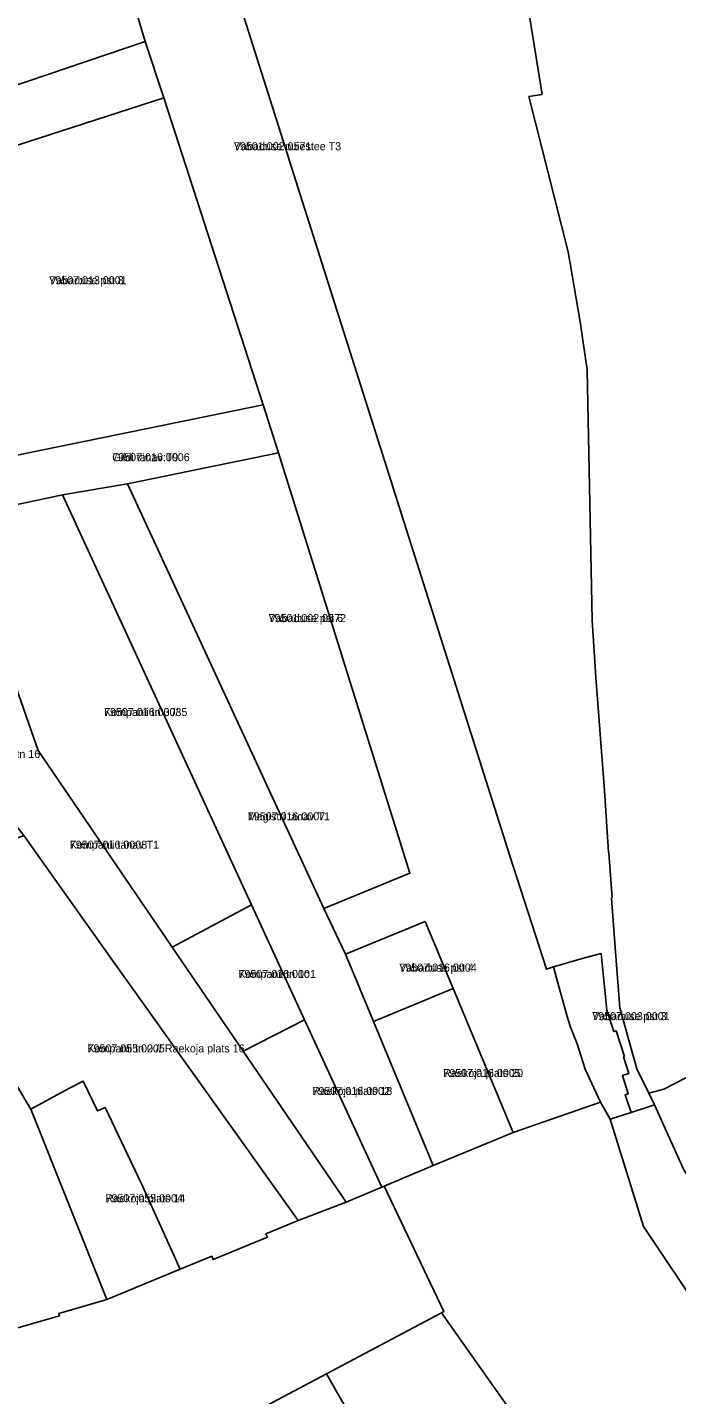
# Model space of a CAD drawing. Extents: x 643847 to 663718, y 6468443 to 6482775.
# Drawn here: x 659271.5 to 659393.1, y 6474325.6 to 6474581.8 of the extents above; entities that cross this region are included whole.
import ezdxf

# ---------------------------------------------------------------- set-up
doc = ezdxf.new("R2010")
doc.units = 0
for name, color, linetype in [('L_AADRESS', 7, 'Continuous'), ('PIIR', 7, 'Continuous'), ('TUNNUS', 7, 'Continuous')]:
    doc.layers.add(name, color=color, linetype=linetype)

msp = doc.modelspace()

# ---------------------------------------------------------------- linework, layer by layer
at = {"layer": 'PIIR'}
for points in [[(659262.53, 6474682.6), (659293.58, 6474579.21), (659264.02, 6474569.21), (659259.42, 6474567.66), (659256.55, 6474576.97), (659261.15, 6474578.3), (659258.91, 6474585.78), (659253.39, 6474603.31), (659255.36, 6474603.76), (659245.23, 6474637.1), (659265.6, 6474643.27), (659254.61, 6474679.01)], [(659155.9, 6474523.29), (659150.88, 6474531.19), (659166.2, 6474536.51), (659176.07, 6474539.67), (659233.41, 6474558.95), (659236.59, 6474560.16), (659259.42, 6474567.66), (659264.02, 6474569.21), (659293.58, 6474579.21), (659297.07, 6474568.66), (659237.37, 6474549.34), (659227.68, 6474545.89), (659197.1, 6474536.27)], [(659255.14, 6474498.75), (659237.37, 6474549.34), (659297.07, 6474568.66), (659315.64, 6474511.09)], [(659311.93, 6474389.95), (659331.21, 6474361.67), (659322.23, 6474358.24), (659287.61, 6474406.72), (659270.82, 6474430.36), (659264.63, 6474438.3), (659257.56, 6474459.15), (659248.15, 6474486.74), (659244.38, 6474496.88), (659233.45, 6474528.96), (659227.68, 6474545.89), (659237.37, 6474549.34), (659255.14, 6474498.75), (659258.22, 6474489.97), (659273.5, 6474446.32), (659298.63, 6474409.46)], [(659258.22, 6474489.97), (659255.14, 6474498.75), (659315.64, 6474511.09), (659318.57, 6474502.09), (659290.26, 6474496.31), (659278.07, 6474494.23)], [(659327.01, 6474416.69), (659290.26, 6474496.31), (659318.57, 6474502.09), (659343.12, 6474423.32)], [(659347.51, 6474368.53), (659338.32, 6474364.64), (659337.91, 6474364.46), (659323.44, 6474395.84), (659313.5, 6474417.41), (659278.07, 6474494.23), (659290.26, 6474496.31), (659327.01, 6474416.69), (659331.09, 6474408.12), (659336.32, 6474395.53)], [(659273.5, 6474446.32), (659258.22, 6474489.97), (659278.07, 6474494.23), (659313.5, 6474417.41), (659298.63, 6474409.46)], [(659287.61, 6474406.72), (659322.23, 6474358.24), (659316.2, 6474355.72), (659316.47, 6474355.08), (659306.31, 6474350.89), (659306.04, 6474351.53), (659300.11, 6474349.09), (659292.88, 6474365.12), (659286.06, 6474379.42), (659284.64, 6474378.75), (659281.97, 6474384.31), (659279.41, 6474383.03), (659272.18, 6474379.1), (659262.53, 6474395.1), (659255.92, 6474406.06), (659247.48, 6474421.43), (659270.82, 6474430.36)], [(659298.63, 6474409.46), (659313.5, 6474417.41), (659323.44, 6474395.84), (659311.93, 6474389.95)], [(659225.47, 6474413.18), (659229.82, 6474414.82), (659249.21, 6474386.05), (659257.47, 6474391.31), (659257.15, 6474391.72), (659262.53, 6474395.1), (659272.18, 6474379.1), (659286.4, 6474343.4), (659277.37, 6474340.81), (659277.5, 6474340.33), (659267.51, 6474337.47), (659267.37, 6474337.94), (659258.14, 6474335.3), (659251.39, 6474355.76), (659250.24, 6474359.23), (659243.81, 6474372.26), (659236.71, 6474385.25), (659235.66, 6474387.49), (659240.63, 6474390.37)], [(659351.26, 6474401.68), (659336.32, 6474395.53), (659331.09, 6474408.12), (659346.01, 6474414.24)], [(659445.35, 6474400.77), (659453.93, 6474383.88), (659429.38, 6474371.25), (659402.22, 6474357.28), (659401.1, 6474356.85), (659401.01, 6474356.98), (659394.42, 6474367.84), (659388.98, 6474379.93), (659387.91, 6474382.09), (659390.73, 6474382.86), (659416.57, 6474396.15), (659434.22, 6474405.23), (659433.35, 6474406.89), (659442.05, 6474411.4), (659443.02, 6474404.96)], [(659378.88, 6474380.43), (659375.96, 6474386.56), (659374.47, 6474391.35), (659373.2, 6474394.62), (659372.61, 6474396.48), (659370.58, 6474403.87), (659370.04, 6474405.76), (659375.85, 6474407.47), (659379, 6474408.24), (659380.04, 6474397.63), (659381.36, 6474393.64), (659381.82, 6474393.8), (659383.33, 6474388.98), (659383.17, 6474388.93), (659384.15, 6474385.77), (659382.97, 6474385.4), (659384.03, 6474381.99), (659383.49, 6474381.81), (659384.58, 6474378.49), (659380.66, 6474377.21)], [(659347.51, 6474368.53), (659336.32, 6474395.53), (659351.26, 6474401.68), (659362.5, 6474374.75)], [(659331.21, 6474361.67), (659311.93, 6474389.95), (659323.44, 6474395.84), (659337.91, 6474364.46)], [(659286.4, 6474343.4), (659272.18, 6474379.1), (659279.41, 6474383.03), (659281.97, 6474384.31), (659284.64, 6474378.75), (659286.06, 6474379.42), (659292.88, 6474365.12), (659300.11, 6474349.09)], [(659610.95, 6474102.03), (659589.04, 6474080.14), (659560.58, 6474109.38), (659534.94, 6474135.14), (659517.21, 6474156.53), (659442.85, 6474235.27), (659395.91, 6474285.76), (659384.51, 6474296.29), (659368.31, 6474313.69), (659349.08, 6474340.91), (659349.51, 6474341.14), (659338.32, 6474364.64), (659347.51, 6474368.53), (659362.5, 6474374.75), (659378.88, 6474380.43), (659380.66, 6474377.21), (659386.94, 6474357.12), (659397.73, 6474340.98), (659415.33, 6474306.93), (659519.56, 6474197.32), (659554.39, 6474160.92), (659556.76, 6474158.36), (659597.28, 6474116.25)], [(659368.31, 6474313.69), (659361.37, 6474309.09), (659344.38, 6474299.86), (659327.51, 6474329.46), (659349.08, 6474340.91)], [(659327.51, 6474329.46), (659344.38, 6474299.86), (659335.98, 6474295.29), (659327.37, 6474291.7), (659322.99, 6474298.13), (659318.45, 6474294.17), (659313.78, 6474301.62), (659306.25, 6474296.89), (659303.99, 6474301.44), (659297.98, 6474313.8)]]:
    msp.add_lwpolyline(points, close=True, dxfattribs=at)
for points in [[(659304.43, 6474607.91), (659361.85, 6474426.59), (659368.76, 6474405.33), (659370.04, 6474405.76), (659370.58, 6474403.87), (659372.61, 6474396.48), (659373.2, 6474394.62), (659374.47, 6474391.35), (659375.96, 6474386.56), (659378.88, 6474380.43), (659362.5, 6474374.75), (659351.26, 6474401.68), (659346.01, 6474414.24), (659331.09, 6474408.12), (659327.01, 6474416.69), (659343.12, 6474423.32), (659318.57, 6474502.09), (659315.64, 6474511.09), (659297.07, 6474568.66), (659293.58, 6474579.21), (659262.53, 6474682.6)], [(659365.61, 6474583.59), (659367.91, 6474569.27), (659365.45, 6474568.88), (659372.81, 6474539.77), (659375.04, 6474526.65), (659376.35, 6474517.67), (659377.32, 6474470.76), (659377.97, 6474460), (659379.63, 6474438.83), (659380.34, 6474427.29), (659380.45, 6474427.12), (659381.04, 6474418.79), (659380.91, 6474418.64), (659381.67, 6474408.58), (659382.46, 6474398.07), (659385.65, 6474386.64), (659387.91, 6474382.09), (659388.98, 6474379.93), (659384.58, 6474378.49), (659383.49, 6474381.81), (659384.03, 6474381.99), (659382.97, 6474385.4), (659384.15, 6474385.77), (659383.17, 6474388.93), (659383.33, 6474388.98), (659381.82, 6474393.8), (659381.36, 6474393.64), (659380.04, 6474397.63), (659379, 6474408.24), (659375.85, 6474407.47), (659370.04, 6474405.76), (659368.76, 6474405.33), (659361.85, 6474426.59), (659304.43, 6474607.91)], [(659416.57, 6474396.15), (659390.73, 6474382.86), (659387.91, 6474382.09), (659385.65, 6474386.64), (659382.46, 6474398.07), (659381.67, 6474408.58), (659380.91, 6474418.64), (659381.04, 6474418.79), (659380.45, 6474427.12), (659380.34, 6474427.29), (659379.63, 6474438.83), (659377.97, 6474460), (659377.32, 6474470.76), (659376.35, 6474517.67), (659375.04, 6474526.65), (659372.81, 6474539.77), (659365.45, 6474568.88), (659367.91, 6474569.27), (659365.61, 6474583.59)], [(659415.33, 6474306.93), (659397.73, 6474340.98), (659386.94, 6474357.12), (659380.66, 6474377.21), (659384.58, 6474378.49), (659388.98, 6474379.93), (659394.42, 6474367.84), (659401.01, 6474356.98), (659432.01, 6474312.29)], [(659212.11, 6474323.23), (659224.8, 6474325.75), (659246.26, 6474331.9), (659258.14, 6474335.3), (659267.37, 6474337.94), (659267.51, 6474337.47), (659277.5, 6474340.33), (659277.37, 6474340.81), (659286.4, 6474343.4), (659300.11, 6474349.09), (659306.04, 6474351.53), (659306.31, 6474350.89), (659316.47, 6474355.08), (659316.2, 6474355.72), (659322.23, 6474358.24), (659331.21, 6474361.67), (659337.91, 6474364.46), (659338.32, 6474364.64), (659349.51, 6474341.14), (659349.08, 6474340.91), (659327.51, 6474329.46), (659297.98, 6474313.8)]]:
    msp.add_lwpolyline(points, dxfattribs=at)

# ---------------------------------------------------------------- texts
at = {"layer": 'L_AADRESS'}
for s, p in [('Vabaduse puiestee T3', (659310.2, 6474558.82)), ('Vabaduse pst 8', (659275.6, 6474533.71)), ('Gildi tänav T9', (659287.4, 6474500.53)), ('Vabaduse pst 6', (659316.69, 6474470.38)), ('Kompanii tn 3 // 5', (659285.86, 6474452.77)), ('Kompanii tn 4 // Küütri tn 16', (659249.16, 6474444.91)), ('Magistri tänav T1', (659312.79, 6474433.22)), ('Kompanii tänav T1', (659279.45, 6474427.91)), ('Vabaduse pst 4', (659341.18, 6474404.88)), ('Kompanii tn 1c', (659311.04, 6474403.68)), ('Vabaduse pst 3', (659377.31, 6474395.78)), ('Kompanii tn 2 // Raekoja plats 16', (659282.76, 6474389.73)), ('Raekoja plats 20', (659349.41, 6474385.12)), ('Raekoja plats 18', (659324.92, 6474381.76)), ('Raekoja plats 14', (659286.14, 6474361.64))]:
    msp.add_text(s, height=1.5, dxfattribs=at).set_placement(p)
at = {"layer": 'TUNNUS'}
for s, p in [('79501:002:0571', (659310.2, 6474558.82)), ('79507:013:0001', (659275.6, 6474533.71)), ('79507:016:0006', (659287.4, 6474500.53)), ('79501:002:0572', (659316.69, 6474470.38)), ('79507:016:0003', (659285.86, 6474452.77)), ('79507:016:0007', (659312.79, 6474433.22)), ('79507:016:0008', (659279.45, 6474427.91)), ('79507:016:0004', (659341.18, 6474404.88)), ('79507:016:0001', (659311.04, 6474403.68)), ('79507:003:0001', (659377.31, 6474395.78)), ('79507:055:0005', (659282.76, 6474389.73)), ('79507:016:0005', (659349.41, 6474385.12)), ('79507:016:0002', (659324.92, 6474381.76)), ('79507:055:0004', (659286.14, 6474361.64))]:
    msp.add_text(s, height=1.5, dxfattribs=at).set_placement(p)

doc.saveas('drawing.dxf')
